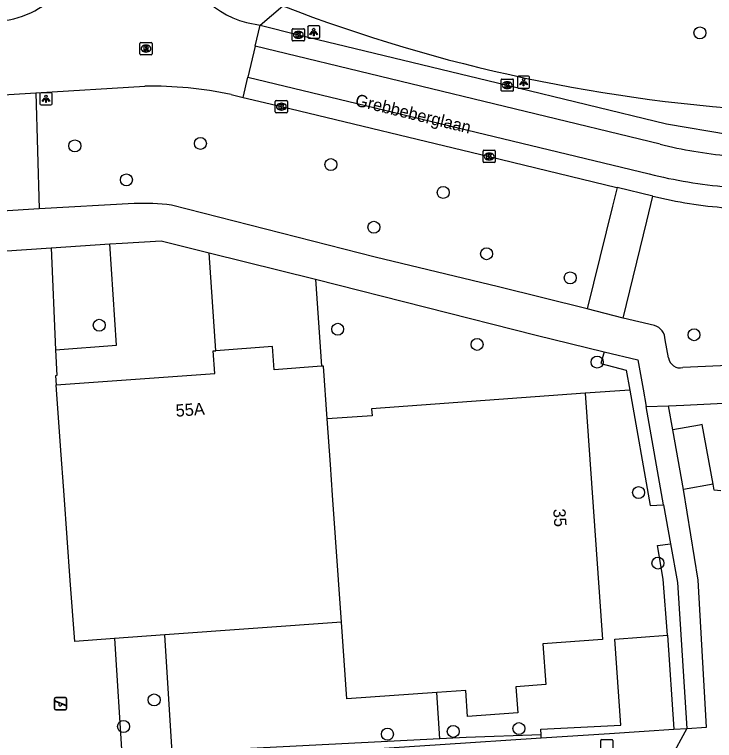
# Model space of a CAD drawing. Extents: x 159689 to 160786, y 387323 to 388339.
# Drawn here: x 160408 to 160465.2, y 387980 to 388039.3 of the extents above; entities that cross this region are included whole.
import ezdxf

# ---------------------------------------------------------------- set-up
doc = ezdxf.new("R2010")
doc.units = 0
for name, color, linetype in [('IMGEO_Boom', 7, 'Continuous'), ('IMGEO_Groenvoorziening', 7, 'Continuous'), ('IMGEO_Haag', 7, 'Continuous'), ('IMGEO_Hek', 7, 'Continuous'), ('IMGEO_Kolk', 7, 'Continuous'), ('IMGEO_Lichtpunt', 7, 'Continuous'), ('IMGEO_Openbare_ruimte_label', 7, 'Continuous'), ('IMGEO_Pand', 7, 'Continuous'), ('IMGEO_Pand_nummerreeks', 7, 'Continuous'), ('IMGEO_Parkeervlak_open', 7, 'Continuous'), ('IMGEO_Rijbaan_lokaal_gesloten', 7, 'Continuous'), ('IMGEO_Rijbaan_lokaal_open', 7, 'Continuous'), ('IMGEO_Rioolput', 7, 'Continuous'), ('IMGEO_Speelvoorziening', 7, 'Continuous'), ('IMGEO_Voetpad_open', 7, 'Continuous')]:
    doc.layers.add(name, color=color, linetype=linetype)

msp = doc.modelspace()

# ---------------------------------------------------------------- linework, layer by layer
at = {"layer": 'IMGEO_Boom'}
for centre in [(160464.024, 388037.753), (160412.957, 388028.524), (160423.215, 388028.722), (160433.875, 388026.991), (160417.171, 388025.749), (160443.051, 388024.72), (160437.387, 388021.876), (160446.594, 388019.716), (160453.427, 388017.743), (160414.954, 388013.872), (160434.43, 388013.549), (160463.54, 388013.102), (160445.819, 388012.314), (160455.629, 388010.863), (160459.017, 388000.212), (160460.595, 387994.458), (160419.438, 387983.273), (160416.938, 387981.108), (160438.496, 387980.48), (160443.873, 387980.71), (160449.236, 387980.934)]:
    msp.add_circle(centre, 0.489, dxfattribs=at)
at = {"layer": 'IMGEO_Groenvoorziening'}
msp.add_lwpolyline([(160420.906, 387978.982), (160420.312, 387988.586)], dxfattribs=at)
at = {"layer": 'IMGEO_Haag'}
for points in [[(160461.384, 387988.562), (160461.902, 387980.884)], [(160451.056, 387980.177), (160451.043, 387980.436)], [(160442.772, 387980.087), (160420.906, 387978.982)]]:
    msp.add_lwpolyline(points, dxfattribs=at)
at = {"layer": 'IMGEO_Hek'}
msp.add_lwpolyline([(160432.611, 388017.635), (160433.116, 388010.521)], dxfattribs=at)
at = {"layer": 'IMGEO_Kolk'}
for p, q in [((160430.721, 388037.168), (160430.721, 388038.02)), ((160430.796, 388038.094), (160431.648, 388038.094)), ((160431.209, 388037.874), (160431.234, 388037.874)), ((160431.722, 388038.02), (160431.722, 388037.168)), ((160431.232, 388037.314), (160431.207, 388037.314)), ((160431.648, 388037.094), (160430.796, 388037.094)), ((160447.779, 388033.059), (160447.779, 388033.911)), ((160447.854, 388033.985), (160448.706, 388033.985)), ((160448.267, 388033.765), (160448.292, 388033.765)), ((160448.78, 388033.911), (160448.78, 388033.059)), ((160448.29, 388033.205), (160448.265, 388033.205)), ((160448.706, 388032.985), (160447.854, 388032.985)), ((160429.333, 388031.301), (160429.333, 388032.153)), ((160429.408, 388032.227), (160430.26, 388032.227)), ((160429.821, 388032.007), (160429.846, 388032.007)), ((160430.334, 388032.153), (160430.334, 388031.301)), ((160429.844, 388031.447), (160429.819, 388031.447)), ((160430.26, 388031.227), (160429.408, 388031.227)), ((160446.306, 388027.235), (160446.306, 388028.087)), ((160446.381, 388028.161), (160447.233, 388028.161)), ((160446.794, 388027.941), (160446.819, 388027.941)), ((160447.307, 388028.087), (160447.307, 388027.235)), ((160447.233, 388027.161), (160446.381, 388027.161)), ((160446.817, 388027.381), (160446.792, 388027.381)), ((160455.915, 387979.113), (160455.915, 387979.965)), ((160455.99, 387980.039), (160456.842, 387980.039)), ((160456.916, 387979.965), (160456.916, 387979.113))]:
    msp.add_line(p, q, dxfattribs=at)
for points in [[(160430.721, 388037.168), (160430.721, 388038.02)], [(160430.796, 388038.094), (160431.648, 388038.094)], [(160431.042, 388037.794), (160431.165, 388037.794), (160431.165, 388037.643), (160431.295, 388037.794), (160431.459, 388037.794), (160431.313, 388037.643), (160431.466, 388037.394), (160431.314, 388037.394), (160431.229, 388037.558), (160431.165, 388037.491), (160431.165, 388037.394), (160431.042, 388037.394), (160431.042, 388037.794)], [(160431.722, 388038.02), (160431.722, 388037.168)], [(160431.648, 388037.094), (160430.796, 388037.094)], [(160447.779, 388033.059), (160447.779, 388033.911)], [(160447.854, 388033.985), (160448.706, 388033.985)], [(160448.1, 388033.685), (160448.223, 388033.685), (160448.223, 388033.534), (160448.353, 388033.685), (160448.517, 388033.685), (160448.371, 388033.534), (160448.524, 388033.285), (160448.372, 388033.285), (160448.287, 388033.449), (160448.223, 388033.382), (160448.223, 388033.285), (160448.1, 388033.285), (160448.1, 388033.685)], [(160448.78, 388033.911), (160448.78, 388033.059)], [(160448.706, 388032.985), (160447.854, 388032.985)], [(160429.333, 388031.301), (160429.333, 388032.153)], [(160429.408, 388032.227), (160430.26, 388032.227)], [(160429.654, 388031.927), (160429.777, 388031.927), (160429.777, 388031.776), (160429.907, 388031.927), (160430.071, 388031.927), (160429.925, 388031.776), (160430.078, 388031.527), (160429.926, 388031.527), (160429.841, 388031.691), (160429.777, 388031.624), (160429.777, 388031.527), (160429.654, 388031.527), (160429.654, 388031.927)], [(160430.334, 388032.153), (160430.334, 388031.301)], [(160430.26, 388031.227), (160429.408, 388031.227)], [(160446.306, 388027.235), (160446.306, 388028.087)], [(160446.381, 388028.161), (160447.233, 388028.161)], [(160446.627, 388027.861), (160446.75, 388027.861), (160446.75, 388027.71), (160446.88, 388027.861), (160447.044, 388027.861), (160446.898, 388027.71), (160447.051, 388027.461), (160446.899, 388027.461), (160446.814, 388027.625), (160446.75, 388027.558), (160446.75, 388027.461), (160446.627, 388027.461), (160446.627, 388027.861)], [(160447.307, 388028.087), (160447.307, 388027.235)], [(160447.233, 388027.161), (160446.381, 388027.161)], [(160455.915, 387979.113), (160455.915, 387979.965)], [(160455.99, 387980.039), (160456.842, 387980.039)], [(160456.916, 387979.965), (160456.916, 387979.113)]]:
    msp.add_lwpolyline(points, dxfattribs=at)
for centre, start, end in [((160430.798, 388038.018), 91.55205, 178.44795), ((160430.798, 388038.018), 91.55205, 178.44795), ((160431.646, 388038.018), 1.55205, 88.44795), ((160431.646, 388038.018), 1.55205, 88.44795), ((160430.798, 388037.17), 181.55205, 268.44795), ((160430.798, 388037.17), 181.55205, 268.44795), ((160431.646, 388037.17), 271.55205, 358.44795), ((160431.646, 388037.17), 271.55205, 358.44795), ((160447.856, 388033.909), 91.55205, 178.44795), ((160447.856, 388033.909), 91.55205, 178.44795), ((160448.704, 388033.909), 1.55205, 88.44795), ((160448.704, 388033.909), 1.55205, 88.44795), ((160447.856, 388033.061), 181.55205, 268.44795), ((160447.856, 388033.061), 181.55205, 268.44795), ((160448.704, 388033.061), 271.55205, 358.44795), ((160448.704, 388033.061), 271.55205, 358.44795), ((160429.41, 388032.151), 91.55205, 178.44795), ((160429.41, 388032.151), 91.55205, 178.44795), ((160430.258, 388032.151), 1.55205, 88.44795), ((160430.258, 388032.151), 1.55205, 88.44795), ((160429.41, 388031.303), 181.55205, 268.44795), ((160429.41, 388031.303), 181.55205, 268.44795), ((160430.258, 388031.303), 271.55205, 358.44795), ((160430.258, 388031.303), 271.55205, 358.44795), ((160446.383, 388028.085), 91.55205, 178.44795), ((160446.383, 388028.085), 91.55205, 178.44795), ((160447.231, 388028.085), 1.55205, 88.44795), ((160447.231, 388028.085), 1.55205, 88.44795), ((160446.383, 388027.237), 181.55205, 268.44795), ((160446.383, 388027.237), 181.55205, 268.44795), ((160447.231, 388027.237), 271.55205, 358.44795), ((160447.231, 388027.237), 271.55205, 358.44795), ((160455.992, 387979.963), 91.55205, 178.44795), ((160455.992, 387979.963), 91.55205, 178.44795), ((160456.84, 387979.963), 1.55205, 88.44795), ((160456.84, 387979.963), 1.55205, 88.44795)]:
    msp.add_arc(centre, 0.0765, start, end, dxfattribs=at)
for centre, major_axis, ratio, start_param, end_param in [((160431.208, 388037.594), (-0.387, 0.002), 0.722429, 4.712389, 7.853982), ((160431.233, 388037.594), (-0.39, 0.002), 0.717154, 1.570796, 4.712389), ((160448.266, 388033.485), (-0.387, 0.002), 0.722429, 4.712389, 7.853982), ((160448.291, 388033.485), (-0.39, 0.002), 0.717154, 1.570796, 4.712389), ((160429.82, 388031.727), (-0.387, 0.002), 0.722429, 4.712389, 7.853982), ((160429.845, 388031.727), (-0.39, 0.002), 0.717154, 1.570796, 4.712389), ((160446.793, 388027.661), (-0.387, 0.002), 0.722429, 4.712389, 7.853982), ((160446.818, 388027.661), (-0.39, 0.002), 0.717154, 1.570796, 4.712389)]:
    msp.add_ellipse(centre, major_axis=major_axis, ratio=ratio, start_param=start_param, end_param=end_param, dxfattribs=at)
at = {"layer": 'IMGEO_Lichtpunt'}
for p, q in [((160431.979, 388038.228), (160431.979, 388037.421)), ((160431.979, 388038.228), (160431.979, 388037.421)), ((160432.881, 388038.323), (160432.073, 388038.323)), ((160432.881, 388038.323), (160432.073, 388038.323)), ((160432.975, 388037.421), (160432.975, 388038.228)), ((160432.975, 388037.421), (160432.975, 388038.228)), ((160432.073, 388037.327), (160432.881, 388037.327)), ((160432.073, 388037.327), (160432.881, 388037.327)), ((160450.019, 388034.22), (160449.211, 388034.22)), ((160450.019, 388034.22), (160449.211, 388034.22)), ((160449.117, 388034.125), (160449.117, 388033.318)), ((160449.117, 388034.125), (160449.117, 388033.318)), ((160450.113, 388033.318), (160450.113, 388034.125)), ((160450.113, 388033.318), (160450.113, 388034.125)), ((160449.211, 388033.224), (160450.019, 388033.224)), ((160449.211, 388033.224), (160450.019, 388033.224)), ((160410.102, 388032.766), (160410.102, 388031.959)), ((160410.102, 388032.766), (160410.102, 388031.959)), ((160411.004, 388032.861), (160410.196, 388032.861)), ((160411.004, 388032.861), (160410.196, 388032.861)), ((160411.098, 388031.959), (160411.098, 388032.766)), ((160411.098, 388031.959), (160411.098, 388032.766)), ((160410.196, 388031.865), (160411.004, 388031.865)), ((160410.196, 388031.865), (160411.004, 388031.865))]:
    msp.add_line(p, q, dxfattribs=at)
for points in [[(160432.353, 388037.892), (160432.392, 388037.864), (160432.204, 388037.602), (160432.166, 388037.629), (160432.353, 388037.892)], [(160432.455, 388037.844), (160432.502, 388037.844), (160432.502, 388037.522), (160432.455, 388037.522), (160432.455, 388037.844)], [(160432.565, 388037.864), (160432.603, 388037.891), (160432.79, 388037.629), (160432.751, 388037.601), (160432.565, 388037.864)], [(160449.491, 388033.789), (160449.53, 388033.761), (160449.342, 388033.499), (160449.304, 388033.526), (160449.491, 388033.789)], [(160449.593, 388033.741), (160449.64, 388033.741), (160449.64, 388033.419), (160449.593, 388033.419), (160449.593, 388033.741)], [(160449.703, 388033.761), (160449.741, 388033.788), (160449.928, 388033.526), (160449.889, 388033.498), (160449.703, 388033.761)], [(160410.476, 388032.43), (160410.515, 388032.402), (160410.327, 388032.14), (160410.289, 388032.167), (160410.476, 388032.43)], [(160410.578, 388032.382), (160410.625, 388032.382), (160410.625, 388032.06), (160410.578, 388032.06), (160410.578, 388032.382)], [(160410.688, 388032.402), (160410.726, 388032.429), (160410.913, 388032.167), (160410.874, 388032.139), (160410.688, 388032.402)]]:
    msp.add_lwpolyline(points, dxfattribs=at)
for centre in [(160432.478, 388038.026), (160449.616, 388033.923), (160410.601, 388032.564)]:
    msp.add_circle(centre, 0.0994, dxfattribs=at)
for centre, start, end in [((160432.073, 388038.228), 90, 180), ((160432.073, 388038.228), 90, 180), ((160432.881, 388038.228), 0, 90), ((160432.881, 388038.228), 0, 90), ((160432.073, 388037.421), 180, 270), ((160432.073, 388037.421), 180, 270), ((160432.881, 388037.421), 270, 0), ((160432.881, 388037.421), 270, 360), ((160449.211, 388034.125), 90, 180), ((160449.211, 388034.125), 90, 180), ((160450.019, 388034.125), 0, 90), ((160450.019, 388034.125), 0, 90), ((160449.211, 388033.318), 180, 270), ((160449.211, 388033.318), 180, 270), ((160450.019, 388033.318), 270, 0), ((160450.019, 388033.318), 270, 360), ((160410.196, 388032.766), 90, 180), ((160410.196, 388032.766), 90, 180), ((160411.004, 388032.766), 0, 90), ((160411.004, 388032.766), 0, 90), ((160410.196, 388031.959), 180, 270), ((160410.196, 388031.959), 180, 270), ((160411.004, 388031.959), 270, 0), ((160411.004, 388031.959), 270, 360)]:
    msp.add_arc(centre, 0.0946, start, end, dxfattribs=at)
at = {"layer": 'IMGEO_Pand'}
for points in [[(160411.434, 388009.006), (160424.383, 388009.939), (160424.25, 388011.781), (160424.466, 388011.797)], [(160433.116, 388010.521), (160429.231, 388010.241), (160429.095, 388012.131), (160424.466, 388011.797)], [(160433.574, 388006.226), (160433.263, 388010.532), (160433.116, 388010.521)], [(160416.186, 387988.289), (160412.944, 387988.055), (160412.585, 387993.043), (160412.084, 388000), (160411.794, 388004.019), (160411.434, 388009.006)], [(160454.655, 388008.32), (160437.199, 388007.058), (160437.24, 388006.49), (160433.574, 388006.226)], [(160454.655, 388008.32), (160456.076, 387988.215), (160451.195, 387987.863), (160451.435, 387984.531), (160448.991, 387984.355), (160449.145, 387982.22), (160445.046, 387981.925), (160444.892, 387984.059), (160442.521, 387983.888)], [(160434.738, 387989.626), (160434.008, 388000), (160433.84, 388002.49), (160433.574, 388006.226)], [(160434.738, 387989.626), (160420.312, 387988.586)], [(160442.521, 387983.888), (160435.19, 387983.359), (160434.738, 387989.626)], [(160420.312, 387988.586), (160416.186, 387988.289)]]:
    msp.add_lwpolyline(points, dxfattribs=at)
at = {"layer": 'IMGEO_Parkeervlak_open'}
msp.add_lwpolyline([(160465.106, 388000.896), (160464.198, 388005.762), (160463.977, 388005.725), (160461.802, 388005.347)], dxfattribs=at)
at = {"layer": 'IMGEO_Rijbaan_lokaal_gesloten'}
for points in [[(160427.69, 388036.657), (160428.095, 388038.387)], [(160428.095, 388038.387), (160431.222, 388037.594), (160448.28, 388033.485), (160461.287, 388030.332), (160466.451, 388029.45)], [(160460.767, 388028.661), (160427.69, 388036.657)], [(160426.701, 388032.484), (160427.102, 388034.126)], [(160427.102, 388034.126), (160459.879, 388026.228)], [(160426.701, 388032.484), (160429.834, 388031.727), (160446.807, 388027.661), (160457.235, 388025.123), (160457.274, 388025.114)], [(160460.181, 388024.429), (160457.274, 388025.114)]]:
    msp.add_lwpolyline(points, dxfattribs=at)
for centre, radius, start, end in [((160470.056, 388066.339), 38.806, 256.15079, 264.50817), ((160469.976, 388067.414), 42.406, 256.22489, 264.96416), ((160468.571, 388057.735), 34.346, 255.86124, 266.00515)]:
    msp.add_arc(centre, radius, start, end, dxfattribs=at)
at = {"layer": 'IMGEO_Rijbaan_lokaal_open'}
for points in [[(160426.991, 388038.598), (160428.095, 388038.387)], [(160427.69, 388036.657), (160427.102, 388034.126)], [(160409.758, 388032.865), (160418.668, 388033.396)], [(160405.76, 388032.611), (160409.758, 388032.865)], [(160425.717, 388032.715), (160426.701, 388032.484)], [(160451.056, 387980.177), (160456.633, 387980.541), (160459.472, 387980.726), (160461.902, 387980.884)], [(160462.943, 387980.952), (160461.629, 387978.493)], [(160461.902, 387980.884), (160462.943, 387980.952)], [(160419.633, 387978.14), (160420.953, 387978.217), (160421.534, 387978.251), (160442.802, 387979.639), (160451.056, 387980.177)]]:
    msp.add_lwpolyline(points, dxfattribs=at)
for centre, radius, start, end in [((160428.752, 388045.697), 7.314, 183.48877, 256.07153), ((160406.155, 388046.271), 7.588, 272.59674, 317.22439), ((160419.161, 388001.674), 31.726, 78.07369, 90.88993)]:
    msp.add_arc(centre, radius, start, end, dxfattribs=at)
at = {"layer": 'IMGEO_Rioolput'}
for p, q in [((160418.267, 388036.042), (160418.267, 388036.894)), ((160418.342, 388036.968), (160419.194, 388036.968)), ((160418.755, 388036.748), (160418.78, 388036.748)), ((160419.268, 388036.894), (160419.268, 388036.042)), ((160418.778, 388036.188), (160418.753, 388036.188)), ((160419.194, 388035.968), (160418.342, 388035.968))]:
    msp.add_line(p, q, dxfattribs=at)
for points in [[(160418.267, 388036.042), (160418.267, 388036.894)], [(160418.342, 388036.968), (160419.194, 388036.968)], [(160418.856, 388036.666), (160418.604, 388036.668), (160418.604, 388036.268)], [(160418.782, 388036.587), (160418.728, 388036.587), (160418.728, 388036.506)], [(160419.268, 388036.894), (160419.268, 388036.042)], [(160418.604, 388036.268), (160418.728, 388036.268), (160418.728, 388036.43), (160418.739, 388036.43)], [(160418.728, 388036.506), (160418.78, 388036.506)], [(160418.786, 388036.401), (160418.857, 388036.268), (160418.997, 388036.268), (160418.932, 388036.394)], [(160419.194, 388035.968), (160418.342, 388035.968)]]:
    msp.add_lwpolyline(points, dxfattribs=at)
for centre, radius, start, end in [((160418.344, 388036.892), 0.0765, 91.55205, 178.44795), ((160418.344, 388036.892), 0.0765, 91.55205, 178.44795), ((160418.788, 388036.491), 0.0964, 77.00612, 93.18647), ((160418.855, 388036.556), 0.109, 350.36119, 89.41601), ((160419.192, 388036.892), 0.0765, 1.55205, 88.44795), ((160419.192, 388036.892), 0.0765, 1.55205, 88.44795), ((160418.344, 388036.044), 0.0765, 181.55205, 268.44795), ((160418.344, 388036.044), 0.0765, 181.55205, 268.44795), ((160418.738, 388036.377), 0.0533, 26.02933, 88.69889), ((160418.764, 388036.695), 0.19, 274.7715, 282.96867), ((160418.802, 388036.548), 0.0378, 276.66336, 79.67722), ((160418.853, 388036.556), 0.112, 277.58423, 350.98172), ((160418.837, 388036.341), 0.108, 29.51342, 73.79051), ((160419.192, 388036.044), 0.0765, 271.55205, 358.44795), ((160419.192, 388036.044), 0.0765, 271.55205, 358.44795)]:
    msp.add_arc(centre, radius, start, end, dxfattribs=at)
for centre, major_axis, ratio, start_param, end_param in [((160418.754, 388036.468), (-0.387, 0.002), 0.722429, 4.712389, 7.853982), ((160418.779, 388036.468), (-0.39, 0.002), 0.717154, 1.570796, 4.712389)]:
    msp.add_ellipse(centre, major_axis=major_axis, ratio=ratio, start_param=start_param, end_param=end_param, dxfattribs=at)
at = {"layer": 'IMGEO_Speelvoorziening'}
for p, q in [((160411.296, 387982.572), (160411.296, 387983.372)), ((160411.296, 387983.372), (160411.296, 387982.572)), ((160411.396, 387983.472), (160412.186, 387983.472)), ((160412.186, 387983.472), (160411.396, 387983.472)), ((160412.286, 387983.372), (160412.286, 387982.572)), ((160412.286, 387982.572), (160412.286, 387983.372)), ((160411.679, 387983), (160411.34, 387983.137)), ((160411.365, 387983.197), (160412.241, 387982.844)), ((160412.217, 387982.784), (160411.877, 387982.921)), ((160412.186, 387982.472), (160411.396, 387982.472)), ((160411.396, 387982.472), (160412.186, 387982.472))]:
    msp.add_line(p, q, dxfattribs=at)
for centre, radius, start, end in [((160411.396, 387983.372), 0.1, 90, 180), ((160411.396, 387983.372), 0.1, 90, 180), ((160412.186, 387983.372), 0.1, 0, 90), ((160412.186, 387983.372), 0.1, 360, 90), ((160411.353, 387983.167), 0.0327, 68.07798, 248.07798), ((160411.758, 387982.91), 0.12, 130.99278, 5.16318), ((160412.229, 387982.814), 0.0327, 248.07798, 68.07798), ((160411.396, 387982.572), 0.1, 180, 270), ((160411.396, 387982.572), 0.1, 180, 270), ((160412.186, 387982.572), 0.1, 270, 0), ((160412.186, 387982.572), 0.1, 270, 0)]:
    msp.add_arc(centre, radius, start, end, dxfattribs=at)
at = {"layer": 'IMGEO_Voetpad_open'}
for points in [[(160428.095, 388038.387), (160429.958, 388039.954)], [(160409.758, 388032.865), (160410.054, 388023.392)], [(160457.274, 388025.114), (160456.877, 388023.611), (160454.823, 388015.21)], [(160457.754, 388014.463), (160459.678, 388022.368), (160460.181, 388024.429)], [(160417.8, 388023.812), (160410.054, 388023.392)], [(160454.823, 388015.21), (160447.558, 388017.025), (160437.503, 388019.448), (160420.859, 388023.677)], [(160410.054, 388023.392), (160407.032, 388023.196)], [(160415.813, 388020.513), (160416.835, 388020.58), (160420.014, 388020.767), (160423.93, 388019.793)], [(160406.991, 388019.935), (160411.03, 388020.2)], [(160411.03, 388020.2), (160415.813, 388020.513)], [(160411.03, 388020.2), (160411.37, 388011.879)], [(160411.37, 388011.879), (160416.35, 388012.255), (160415.813, 388020.513)], [(160423.93, 388019.793), (160432.611, 388017.635)], [(160424.466, 388011.797), (160423.93, 388019.793)], [(160432.611, 388017.635), (160450.641, 388013.078), (160456.201, 388011.718)], [(160432.611, 388017.635), (160433.116, 388010.521)], [(160457.754, 388014.463), (160454.823, 388015.21)], [(160460.303, 388013.844), (160457.754, 388014.463)], [(160461.467, 388011.213), (160461.179, 388012.689)], [(160411.37, 388011.879), (160411.484, 388009.76), (160411.38, 388009.754), (160411.434, 388009.006)], [(160456.201, 388011.718), (160455.931, 388010.754), (160457.996, 388010.218), (160458.289, 388008.577)], [(160456.201, 388011.718), (160458.963, 388011.042), (160459.385, 388008.654), (160459.637, 388007.231)], [(160477.35, 388011.073), (160462.624, 388010.421)], [(160458.289, 388008.577), (160454.655, 388008.32)], [(160458.289, 388008.577), (160459.969, 387999.159), (160461.054, 387999.221)], [(160461.447, 388007.296), (160462.715, 388007.358), (160477.384, 388008.078)], [(160459.637, 388007.231), (160461.447, 388007.296)], [(160461.054, 387999.221), (160459.637, 388007.231)], [(160461.802, 388005.347), (160461.447, 388007.296)], [(160462.691, 388000.458), (160461.802, 388005.347)], [(160465.106, 388000.896), (160462.691, 388000.458)], [(160462.943, 387980.952), (160464.559, 387981.065), (160463.885, 387993.069), (160462.691, 388000.458)], [(160465.722, 388000.349), (160465.2, 388000.395), (160465.106, 388000.896)], [(160461.054, 387999.221), (160461.618, 387996.035)], [(160461.384, 387988.562), (160461.033, 387993.149), (160460.561, 387995.894), (160461.618, 387996.035)], [(160461.618, 387996.035), (160462.178, 387992.87), (160462.943, 387980.952)], [(160416.186, 387988.289), (160416.823, 387978.395), (160419.868, 387931.157), (160419.902, 387930.636)], [(160451.043, 387980.436), (160451.021, 387980.883), (160457.572, 387981.215), (160457.08, 387988.25), (160461.384, 387988.562)], [(160442.772, 387980.087), (160442.521, 387983.888)], [(160451.043, 387980.436), (160444.931, 387980.196), (160442.772, 387980.087)]]:
    msp.add_lwpolyline(points, dxfattribs=at)
for centre, radius, start, end in [((160476.776, 388161.065), 129.845, 248.86507, 267.1012), ((160418.588, 388006.954), 16.877, 82.26821, 92.67791), ((160459.999, 388012.703), 1.181, 359.30081, 75.05557), ((160462.401, 388011.337), 0.942, 187.54366, 283.6708)]:
    msp.add_arc(centre, radius, start, end, dxfattribs=at)

# ---------------------------------------------------------------- texts
at = {"layer": 'IMGEO_Openbare_ruimte_label'}
msp.add_text('Grebbeberglaan', height=1, rotation=346.22785, dxfattribs=at).set_placement((160435.791, 388031.82))
at = {"layer": 'IMGEO_Pand_nummerreeks'}
for s, rotation, p in [('55A', 3.99925, (160421.225, 388006.402)), ('35', 274.04487, (160452.035, 387998.861))]:
    msp.add_text(s, height=1, rotation=rotation, dxfattribs=at).set_placement(p)

doc.saveas('drawing.dxf')
